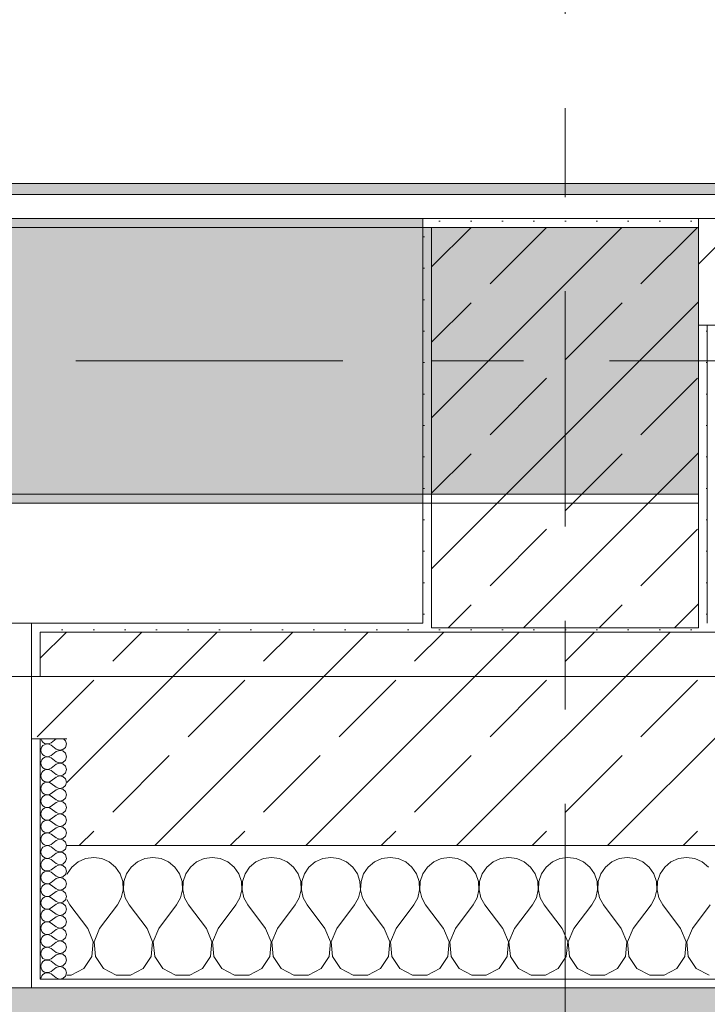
# Model space of a CAD drawing. Header units: metres. Extents: x -3.6 to 84.5, y -11 to 16.8.
# Tile 348 of 389: x 61.1 to 61.9, y -0.2 to 0.9. Entities that reach past the tile are written whole.
import ezdxf

# ---------------------------------------------------------------- set-up
doc = ezdxf.new("R2010")
doc.units = ezdxf.units.M
doc.header["$MEASUREMENT"] = 0
for name, pattern in [('Achse', [0.2, 0.1, -0.05, 0, -0.05]), ('Strichlinie doppelt', [0.546806, 0.264583, -0.105833, 0.070556, -0.105833]), ('Wipeout_Contour', [1, 0, -1])]:
    doc.linetypes.add(name, pattern=pattern)
for name, color, linetype in [('302 - Elemente.Schraffur', 7, 'Continuous'), ('451 - Universal.Achsen Raster', 7, 'Continuous'), ('604 - Struktur.Wand Aussen', 7, 'Continuous'), ('605 - Struktur.Wand Innen', 7, 'Continuous'), ('607 - Struktur.Stütze', 7, 'Continuous'), ('608 - Struktur.Träger', 7, 'Continuous'), ('Neubau_653 - Abdeckung.TB Verkofferung', 7, 'Continuous')]:
    doc.layers.add(name, color=color, linetype=linetype)
pattern_1 = [(45, (0, 0), (-0.01767767, 0.01767767), [0, -0.025])]
pattern_2 = [(45, (0, 0), (-0.08485281, 0.08485281), []), (45, (-0.04243, 0.04243), (-0.08485281, 0.08485281), [0.09, -0.03])]
pattern_3 = [(0, (0, 0), (0, 0.08660254), [0, -0.05]), (0, (0.025, 0.0433), (0, 0.08660254), [0, -0.05])]

# ---------------------------------------------------------------- blocks, each defined once
blk = doc.blocks.new('*X104')
at = {"layer": '604 - Struktur.Wand Aussen', "color": 7, "linetype": 'Continuous', "lineweight": 5}
for p, q in [((61.1909, -0.0096), (61.1825, -0.0133)), ((61.2, -0.0083), (61.1909, -0.0096)), ((61.2091, -0.0096), (61.2, -0.0083)), ((61.2175, -0.0133), (61.2091, -0.0096)), ((61.2576, -0.0096), (61.2491, -0.0133)), ((61.2667, -0.0083), (61.2576, -0.0096)), ((61.2758, -0.0096), (61.2667, -0.0083)), ((61.2842, -0.0133), (61.2758, -0.0096)), ((61.3242, -0.0096), (61.3158, -0.0133)), ((61.3333, -0.0083), (61.3242, -0.0096)), ((61.3424, -0.0096), (61.3333, -0.0083)), ((61.3509, -0.0133), (61.3424, -0.0096)), ((61.3909, -0.0096), (61.3825, -0.0133)), ((61.4, -0.0083), (61.3909, -0.0096)), ((61.4091, -0.0096), (61.4, -0.0083)), ((61.4175, -0.0133), (61.4091, -0.0096)), ((61.4576, -0.0096), (61.4491, -0.0133)), ((61.4667, -0.0083), (61.4576, -0.0096)), ((61.4758, -0.0096), (61.4667, -0.0083)), ((61.4842, -0.0133), (61.4758, -0.0096)), ((61.5242, -0.0096), (61.5158, -0.0133)), ((61.5333, -0.0083), (61.5242, -0.0096)), ((61.5424, -0.0096), (61.5333, -0.0083)), ((61.5509, -0.0133), (61.5424, -0.0096)), ((61.5909, -0.0096), (61.5825, -0.0133)), ((61.6, -0.0083), (61.5909, -0.0096)), ((61.6091, -0.0096), (61.6, -0.0083)), ((61.6175, -0.0133), (61.6091, -0.0096)), ((61.6576, -0.0096), (61.6491, -0.0133)), ((61.6667, -0.0083), (61.6576, -0.0096)), ((61.6758, -0.0096), (61.6667, -0.0083)), ((61.6842, -0.0133), (61.6758, -0.0096)), ((61.7242, -0.0096), (61.7158, -0.0133)), ((61.7333, -0.0083), (61.7242, -0.0096)), ((61.7424, -0.0096), (61.7333, -0.0083)), ((61.7509, -0.0133), (61.7424, -0.0096)), ((61.7909, -0.0096), (61.7825, -0.0133)), ((61.8, -0.0083), (61.7909, -0.0096)), ((61.8091, -0.0096), (61.8, -0.0083)), ((61.8175, -0.0133), (61.8091, -0.0096)), ((61.8576, -0.0096), (61.8491, -0.0133)), ((61.8667, -0.0083), (61.8576, -0.0096)), ((61.8758, -0.0096), (61.8667, -0.0083)), ((61.8842, -0.0133), (61.8758, -0.0096)), ((61.1754, -0.0192), (61.1702, -0.0268)), ((61.1825, -0.0133), (61.1754, -0.0192)), ((61.2246, -0.0192), (61.2175, -0.0133)), ((61.2298, -0.0268), (61.2246, -0.0192)), ((61.2421, -0.0192), (61.2369, -0.0268)), ((61.2491, -0.0133), (61.2421, -0.0192)), ((61.2913, -0.0192), (61.2842, -0.0133)), ((61.2965, -0.0268), (61.2913, -0.0192)), ((61.3087, -0.0192), (61.3035, -0.0268)), ((61.3158, -0.0133), (61.3087, -0.0192)), ((61.3579, -0.0192), (61.3509, -0.0133)), ((61.3631, -0.0268), (61.3579, -0.0192)), ((61.3754, -0.0192), (61.3702, -0.0268)), ((61.3825, -0.0133), (61.3754, -0.0192)), ((61.4246, -0.0192), (61.4175, -0.0133)), ((61.4298, -0.0268), (61.4246, -0.0192)), ((61.4421, -0.0192), (61.4369, -0.0268)), ((61.4491, -0.0133), (61.4421, -0.0192)), ((61.4913, -0.0192), (61.4842, -0.0133)), ((61.4965, -0.0268), (61.4913, -0.0192)), ((61.5087, -0.0192), (61.5035, -0.0268)), ((61.5158, -0.0133), (61.5087, -0.0192)), ((61.5579, -0.0192), (61.5509, -0.0133)), ((61.5631, -0.0268), (61.5579, -0.0192)), ((61.5754, -0.0192), (61.5702, -0.0268)), ((61.5825, -0.0133), (61.5754, -0.0192)), ((61.6246, -0.0192), (61.6175, -0.0133)), ((61.6298, -0.0268), (61.6246, -0.0192)), ((61.6421, -0.0192), (61.6369, -0.0268)), ((61.6491, -0.0133), (61.6421, -0.0192)), ((61.6913, -0.0192), (61.6842, -0.0133)), ((61.6965, -0.0268), (61.6913, -0.0192)), ((61.7087, -0.0192), (61.7035, -0.0268)), ((61.7158, -0.0133), (61.7087, -0.0192)), ((61.7579, -0.0192), (61.7509, -0.0133)), ((61.7631, -0.0268), (61.7579, -0.0192)), ((61.7754, -0.0192), (61.7702, -0.0268)), ((61.7825, -0.0133), (61.7754, -0.0192)), ((61.8246, -0.0192), (61.8175, -0.0133)), ((61.8298, -0.0268), (61.8246, -0.0192)), ((61.8421, -0.0192), (61.8369, -0.0268)), ((61.8491, -0.0133), (61.8421, -0.0192)), ((61.8913, -0.0192), (61.8842, -0.0133)), ((61.1702, -0.0268), (61.17, -0.0273)), ((61.2328, -0.0355), (61.2298, -0.0268)), ((61.2369, -0.0268), (61.2339, -0.0355)), ((61.2994, -0.0355), (61.2965, -0.0268)), ((61.3035, -0.0268), (61.3006, -0.0355)), ((61.3661, -0.0355), (61.3631, -0.0268)), ((61.3702, -0.0268), (61.3672, -0.0355)), ((61.4328, -0.0355), (61.4298, -0.0268)), ((61.4369, -0.0268), (61.4339, -0.0355)), ((61.4994, -0.0355), (61.4965, -0.0268)), ((61.5035, -0.0268), (61.5006, -0.0355)), ((61.5661, -0.0355), (61.5631, -0.0268)), ((61.5702, -0.0268), (61.5672, -0.0355)), ((61.6328, -0.0355), (61.6298, -0.0268)), ((61.6369, -0.0268), (61.6339, -0.0355)), ((61.6994, -0.0355), (61.6965, -0.0268)), ((61.7035, -0.0268), (61.7006, -0.0355)), ((61.7661, -0.0355), (61.7631, -0.0268)), ((61.7702, -0.0268), (61.7672, -0.0355)), ((61.8328, -0.0355), (61.8298, -0.0268)), ((61.8369, -0.0268), (61.8339, -0.0355)), ((61.2332, -0.0447), (61.2328, -0.0355)), ((61.2339, -0.0355), (61.2335, -0.0447)), ((61.2999, -0.0447), (61.2994, -0.0355)), ((61.3006, -0.0355), (61.3001, -0.0447)), ((61.3665, -0.0447), (61.3661, -0.0355)), ((61.3672, -0.0355), (61.3668, -0.0447)), ((61.4332, -0.0447), (61.4328, -0.0355)), ((61.4339, -0.0355), (61.4335, -0.0447)), ((61.4999, -0.0447), (61.4994, -0.0355)), ((61.5006, -0.0355), (61.5001, -0.0447)), ((61.5665, -0.0447), (61.5661, -0.0355)), ((61.5672, -0.0355), (61.5668, -0.0447)), ((61.6332, -0.0447), (61.6328, -0.0355)), ((61.6339, -0.0355), (61.6335, -0.0447)), ((61.6999, -0.0447), (61.6994, -0.0355)), ((61.7006, -0.0355), (61.7001, -0.0447)), ((61.7665, -0.0447), (61.7661, -0.0355)), ((61.7672, -0.0355), (61.7668, -0.0447)), ((61.8332, -0.0447), (61.8328, -0.0355)), ((61.8339, -0.0355), (61.8335, -0.0447)), ((61.2267, -0.0617), (61.2311, -0.0536)), ((61.2311, -0.0536), (61.2332, -0.0447)), ((61.2335, -0.0447), (61.2355, -0.0536)), ((61.2355, -0.0536), (61.24, -0.0617)), ((61.2933, -0.0617), (61.2978, -0.0536)), ((61.2978, -0.0536), (61.2999, -0.0447)), ((61.3001, -0.0447), (61.3022, -0.0536)), ((61.3022, -0.0536), (61.3067, -0.0617)), ((61.36, -0.0617), (61.3645, -0.0536)), ((61.3645, -0.0536), (61.3665, -0.0447)), ((61.3668, -0.0447), (61.3689, -0.0536)), ((61.3689, -0.0536), (61.3733, -0.0617)), ((61.4267, -0.0617), (61.4311, -0.0536)), ((61.4311, -0.0536), (61.4332, -0.0447)), ((61.4335, -0.0447), (61.4355, -0.0536)), ((61.4355, -0.0536), (61.44, -0.0617)), ((61.4933, -0.0617), (61.4978, -0.0536)), ((61.4978, -0.0536), (61.4999, -0.0447)), ((61.5001, -0.0447), (61.5022, -0.0536)), ((61.5022, -0.0536), (61.5067, -0.0617)), ((61.56, -0.0617), (61.5645, -0.0536)), ((61.5645, -0.0536), (61.5665, -0.0447)), ((61.5668, -0.0447), (61.5689, -0.0536)), ((61.5689, -0.0536), (61.5733, -0.0617)), ((61.6267, -0.0617), (61.6311, -0.0536)), ((61.6311, -0.0536), (61.6332, -0.0447)), ((61.6335, -0.0447), (61.6355, -0.0536)), ((61.6355, -0.0536), (61.64, -0.0617)), ((61.6933, -0.0617), (61.6978, -0.0536)), ((61.6978, -0.0536), (61.6999, -0.0447)), ((61.7001, -0.0447), (61.7022, -0.0536)), ((61.7022, -0.0536), (61.7067, -0.0617)), ((61.76, -0.0617), (61.7645, -0.0536)), ((61.7645, -0.0536), (61.7665, -0.0447)), ((61.7668, -0.0447), (61.7689, -0.0536)), ((61.7689, -0.0536), (61.7733, -0.0617)), ((61.8267, -0.0617), (61.8311, -0.0536)), ((61.8311, -0.0536), (61.8332, -0.0447)), ((61.8335, -0.0447), (61.8355, -0.0536)), ((61.8355, -0.0536), (61.84, -0.0617)), ((61.17, -0.0556), (61.1733, -0.0617)), ((61.1933, -0.0883), (61.1733, -0.0617)), ((61.2067, -0.0883), (61.2267, -0.0617)), ((61.26, -0.0883), (61.24, -0.0617)), ((61.2733, -0.0883), (61.2933, -0.0617)), ((61.3267, -0.0883), (61.3067, -0.0617)), ((61.34, -0.0883), (61.36, -0.0617)), ((61.3933, -0.0883), (61.3733, -0.0617)), ((61.4067, -0.0883), (61.4267, -0.0617)), ((61.46, -0.0883), (61.44, -0.0617)), ((61.4733, -0.0883), (61.4933, -0.0617)), ((61.5267, -0.0883), (61.5067, -0.0617)), ((61.54, -0.0883), (61.56, -0.0617)), ((61.5933, -0.0883), (61.5733, -0.0617)), ((61.6067, -0.0883), (61.6267, -0.0617)), ((61.66, -0.0883), (61.64, -0.0617)), ((61.6733, -0.0883), (61.6933, -0.0617)), ((61.7267, -0.0883), (61.7067, -0.0617)), ((61.74, -0.0883), (61.76, -0.0617)), ((61.7933, -0.0883), (61.7733, -0.0617)), ((61.8067, -0.0883), (61.8267, -0.0617)), ((61.86, -0.0883), (61.84, -0.0617)), ((61.8733, -0.0883), (61.8933, -0.0617)), ((61.1996, -0.1033), (61.1933, -0.0883)), ((61.2067, -0.0883), (61.2004, -0.1033)), ((61.2663, -0.1033), (61.26, -0.0883)), ((61.2733, -0.0883), (61.267, -0.1033)), ((61.333, -0.1033), (61.3267, -0.0883)), ((61.34, -0.0883), (61.3337, -0.1033)), ((61.3996, -0.1033), (61.3933, -0.0883)), ((61.4067, -0.0883), (61.4004, -0.1033)), ((61.4663, -0.1033), (61.46, -0.0883)), ((61.4733, -0.0883), (61.467, -0.1033)), ((61.533, -0.1033), (61.5267, -0.0883)), ((61.54, -0.0883), (61.5337, -0.1033)), ((61.5996, -0.1033), (61.5933, -0.0883)), ((61.6067, -0.0883), (61.6004, -0.1033)), ((61.6663, -0.1033), (61.66, -0.0883)), ((61.6733, -0.0883), (61.667, -0.1033)), ((61.733, -0.1033), (61.7267, -0.0883)), ((61.74, -0.0883), (61.7337, -0.1033)), ((61.7996, -0.1033), (61.7933, -0.0883)), ((61.8067, -0.0883), (61.8004, -0.1033)), ((61.8663, -0.1033), (61.86, -0.0883)), ((61.8733, -0.0883), (61.867, -0.1033)), ((61.1981, -0.1195), (61.1996, -0.1033)), ((61.2004, -0.1033), (61.2019, -0.1195)), ((61.2648, -0.1195), (61.2663, -0.1033)), ((61.267, -0.1033), (61.2686, -0.1195)), ((61.3314, -0.1195), (61.333, -0.1033)), ((61.3337, -0.1033), (61.3352, -0.1195)), ((61.3981, -0.1195), (61.3996, -0.1033)), ((61.4004, -0.1033), (61.4019, -0.1195)), ((61.4648, -0.1195), (61.4663, -0.1033)), ((61.467, -0.1033), (61.4686, -0.1195)), ((61.5314, -0.1195), (61.533, -0.1033)), ((61.5337, -0.1033), (61.5352, -0.1195)), ((61.5981, -0.1195), (61.5996, -0.1033)), ((61.6004, -0.1033), (61.6019, -0.1195)), ((61.6648, -0.1195), (61.6663, -0.1033)), ((61.667, -0.1033), (61.6686, -0.1195)), ((61.7314, -0.1195), (61.733, -0.1033)), ((61.7337, -0.1033), (61.7352, -0.1195)), ((61.7981, -0.1195), (61.7996, -0.1033)), ((61.8004, -0.1033), (61.8019, -0.1195)), ((61.8648, -0.1195), (61.8663, -0.1033)), ((61.867, -0.1033), (61.8686, -0.1195)), ((61.1891, -0.133), (61.1981, -0.1195)), ((61.2019, -0.1195), (61.2109, -0.133)), ((61.2558, -0.133), (61.2648, -0.1195)), ((61.2686, -0.1195), (61.2776, -0.133)), ((61.3224, -0.133), (61.3314, -0.1195)), ((61.3352, -0.1195), (61.3442, -0.133)), ((61.3891, -0.133), (61.3981, -0.1195)), ((61.4019, -0.1195), (61.4109, -0.133)), ((61.4558, -0.133), (61.4648, -0.1195)), ((61.4686, -0.1195), (61.4776, -0.133)), ((61.5224, -0.133), (61.5314, -0.1195)), ((61.5352, -0.1195), (61.5442, -0.133)), ((61.5891, -0.133), (61.5981, -0.1195)), ((61.6019, -0.1195), (61.6109, -0.133)), ((61.6558, -0.133), (61.6648, -0.1195)), ((61.6686, -0.1195), (61.6776, -0.133)), ((61.7224, -0.133), (61.7314, -0.1195)), ((61.7352, -0.1195), (61.7442, -0.133)), ((61.7891, -0.133), (61.7981, -0.1195)), ((61.8019, -0.1195), (61.8109, -0.133)), ((61.8558, -0.133), (61.8648, -0.1195)), ((61.8686, -0.1195), (61.8776, -0.133)), ((61.17, -0.1407), (61.1748, -0.1407)), ((61.1748, -0.1407), (61.1891, -0.133)), ((61.2109, -0.133), (61.2252, -0.1407)), ((61.2252, -0.1407), (61.2415, -0.1407)), ((61.2415, -0.1407), (61.2558, -0.133)), ((61.2776, -0.133), (61.2919, -0.1407)), ((61.2919, -0.1407), (61.3081, -0.1407)), ((61.3081, -0.1407), (61.3224, -0.133)), ((61.3442, -0.133), (61.3585, -0.1407)), ((61.3585, -0.1407), (61.3748, -0.1407)), ((61.3748, -0.1407), (61.3891, -0.133)), ((61.4109, -0.133), (61.4252, -0.1407)), ((61.4252, -0.1407), (61.4415, -0.1407)), ((61.4415, -0.1407), (61.4558, -0.133)), ((61.4776, -0.133), (61.4919, -0.1407)), ((61.4919, -0.1407), (61.5081, -0.1407)), ((61.5081, -0.1407), (61.5224, -0.133)), ((61.5442, -0.133), (61.5585, -0.1407)), ((61.5585, -0.1407), (61.5748, -0.1407)), ((61.5748, -0.1407), (61.5891, -0.133)), ((61.6109, -0.133), (61.6252, -0.1407)), ((61.6252, -0.1407), (61.6415, -0.1407)), ((61.6415, -0.1407), (61.6558, -0.133)), ((61.6776, -0.133), (61.6919, -0.1407)), ((61.6919, -0.1407), (61.7081, -0.1407)), ((61.7081, -0.1407), (61.7224, -0.133)), ((61.7442, -0.133), (61.7585, -0.1407)), ((61.7585, -0.1407), (61.7748, -0.1407)), ((61.7748, -0.1407), (61.7891, -0.133)), ((61.8109, -0.133), (61.8252, -0.1407)), ((61.8252, -0.1407), (61.8415, -0.1407)), ((61.8415, -0.1407), (61.8558, -0.133)), ((61.8776, -0.133), (61.8919, -0.1407))]:
    blk.add_line(p, q, dxfattribs=at)
blk = doc.blocks.new('*X133')
at = {"layer": '604 - Struktur.Wand Aussen', "color": 7, "linetype": 'Continuous', "lineweight": 5}
for p, q in [((61.1409, 0.125), (61.141, 0.1245)), ((61.141, 0.1245), (61.1418, 0.1227)), ((61.1418, 0.1227), (61.143, 0.1212)), ((61.1579, 0.125), (61.1521, 0.1207)), ((61.1682, 0.123), (61.1661, 0.125)), ((61.1693, 0.1193), (61.1682, 0.123)), ((61.141, 0.1141), (61.1407, 0.1121)), ((61.1407, 0.1121), (61.141, 0.1102)), ((61.1418, 0.1159), (61.141, 0.1141)), ((61.143, 0.1174), (61.1418, 0.1159)), ((61.143, 0.1212), (61.1447, 0.12)), ((61.1447, 0.1185), (61.143, 0.1174)), ((61.1447, 0.12), (61.1465, 0.1194)), ((61.1465, 0.1192), (61.1447, 0.1185)), ((61.1465, 0.1194), (61.1485, 0.1193)), ((61.1485, 0.1193), (61.1465, 0.1192)), ((61.1485, 0.1193), (61.1504, 0.1198)), ((61.1504, 0.1188), (61.1485, 0.1193)), ((61.1504, 0.1198), (61.1521, 0.1207)), ((61.1521, 0.1179), (61.1504, 0.1188)), ((61.1579, 0.1136), (61.1521, 0.1179)), ((61.1579, 0.1107), (61.1521, 0.1064)), ((61.1579, 0.1136), (61.1615, 0.1122)), ((61.1615, 0.1121), (61.1579, 0.1107)), ((61.1615, 0.1122), (61.1653, 0.1129)), ((61.1653, 0.1114), (61.1615, 0.1121)), ((61.1653, 0.1129), (61.1682, 0.1155)), ((61.1682, 0.1088), (61.1653, 0.1114)), ((61.1682, 0.1155), (61.1693, 0.1193)), ((61.141, 0.0998), (61.1407, 0.0979)), ((61.141, 0.1102), (61.1418, 0.1084)), ((61.1418, 0.1016), (61.141, 0.0998)), ((61.1418, 0.1084), (61.143, 0.1069)), ((61.143, 0.1031), (61.1418, 0.1016)), ((61.143, 0.1069), (61.1447, 0.1058)), ((61.1447, 0.1042), (61.143, 0.1031)), ((61.1447, 0.1058), (61.1465, 0.1051)), ((61.1465, 0.1049), (61.1447, 0.1042)), ((61.1465, 0.1051), (61.1485, 0.105)), ((61.1485, 0.105), (61.1465, 0.1049)), ((61.1485, 0.105), (61.1504, 0.1055)), ((61.1504, 0.1045), (61.1485, 0.105)), ((61.1504, 0.1055), (61.1521, 0.1064)), ((61.1521, 0.1036), (61.1504, 0.1045)), ((61.1579, 0.0993), (61.1521, 0.1036)), ((61.1653, 0.0986), (61.1682, 0.1012)), ((61.1693, 0.105), (61.1682, 0.1088)), ((61.1682, 0.1012), (61.1693, 0.105)), ((61.1407, 0.0979), (61.141, 0.0959)), ((61.141, 0.0959), (61.1418, 0.0941)), ((61.1418, 0.0941), (61.143, 0.0926)), ((61.143, 0.0888), (61.1418, 0.0873)), ((61.143, 0.0926), (61.1447, 0.0915)), ((61.1447, 0.09), (61.143, 0.0888)), ((61.1447, 0.0915), (61.1465, 0.0908)), ((61.1465, 0.0906), (61.1447, 0.09)), ((61.1465, 0.0908), (61.1485, 0.0907)), ((61.1485, 0.0907), (61.1465, 0.0906)), ((61.1485, 0.0907), (61.1504, 0.0912)), ((61.1504, 0.0902), (61.1485, 0.0907)), ((61.1504, 0.0912), (61.1521, 0.0921)), ((61.1521, 0.0893), (61.1504, 0.0902)), ((61.1579, 0.0964), (61.1521, 0.0921)), ((61.1579, 0.085), (61.1521, 0.0893)), ((61.1579, 0.0993), (61.1615, 0.0979)), ((61.1615, 0.0978), (61.1579, 0.0964)), ((61.1615, 0.0979), (61.1653, 0.0986)), ((61.1653, 0.0971), (61.1615, 0.0978)), ((61.1682, 0.0945), (61.1653, 0.0971)), ((61.1693, 0.0907), (61.1682, 0.0945)), ((61.1682, 0.087), (61.1693, 0.0907)), ((61.141, 0.0855), (61.1407, 0.0836)), ((61.1407, 0.0836), (61.141, 0.0816)), ((61.1418, 0.0873), (61.141, 0.0855)), ((61.141, 0.0816), (61.1418, 0.0798)), ((61.1418, 0.0798), (61.143, 0.0783)), ((61.143, 0.0783), (61.1447, 0.0772)), ((61.1504, 0.0769), (61.1521, 0.0779)), ((61.1579, 0.0821), (61.1521, 0.0779)), ((61.1579, 0.085), (61.1615, 0.0836)), ((61.1615, 0.0835), (61.1579, 0.0821)), ((61.1615, 0.0836), (61.1653, 0.0843)), ((61.1653, 0.0828), (61.1615, 0.0835)), ((61.1653, 0.0843), (61.1682, 0.087)), ((61.1682, 0.0802), (61.1653, 0.0828)), ((61.1693, 0.0764), (61.1682, 0.0802)), ((61.141, 0.0712), (61.1407, 0.0693)), ((61.1407, 0.0693), (61.141, 0.0673)), ((61.1418, 0.073), (61.141, 0.0712)), ((61.141, 0.0673), (61.1418, 0.0655)), ((61.143, 0.0746), (61.1418, 0.073)), ((61.1447, 0.0757), (61.143, 0.0746)), ((61.1447, 0.0772), (61.1465, 0.0766)), ((61.1465, 0.0763), (61.1447, 0.0757)), ((61.1465, 0.0766), (61.1485, 0.0765)), ((61.1485, 0.0764), (61.1465, 0.0763)), ((61.1485, 0.0765), (61.1504, 0.0769)), ((61.1504, 0.076), (61.1485, 0.0764)), ((61.1521, 0.075), (61.1504, 0.076)), ((61.1579, 0.0707), (61.1521, 0.075)), ((61.1579, 0.0679), (61.1521, 0.0636)), ((61.1579, 0.0707), (61.1615, 0.0693)), ((61.1615, 0.0693), (61.1579, 0.0679)), ((61.1615, 0.0693), (61.1653, 0.07)), ((61.1653, 0.0685), (61.1615, 0.0693)), ((61.1653, 0.07), (61.1682, 0.0727)), ((61.1682, 0.0659), (61.1653, 0.0685)), ((61.1682, 0.0727), (61.1693, 0.0764)), ((61.141, 0.057), (61.1407, 0.055)), ((61.1418, 0.0588), (61.141, 0.057)), ((61.1418, 0.0655), (61.143, 0.064)), ((61.143, 0.0603), (61.1418, 0.0588)), ((61.143, 0.064), (61.1447, 0.0629)), ((61.1447, 0.0614), (61.143, 0.0603)), ((61.1447, 0.0629), (61.1465, 0.0623)), ((61.1465, 0.062), (61.1447, 0.0614)), ((61.1465, 0.0623), (61.1485, 0.0622)), ((61.1485, 0.0621), (61.1465, 0.062)), ((61.1485, 0.0622), (61.1504, 0.0626)), ((61.1504, 0.0617), (61.1485, 0.0621)), ((61.1504, 0.0626), (61.1521, 0.0636)), ((61.1521, 0.0607), (61.1504, 0.0617)), ((61.1579, 0.0564), (61.1521, 0.0607)), ((61.1579, 0.0564), (61.1615, 0.055)), ((61.1615, 0.055), (61.1653, 0.0558)), ((61.1653, 0.0558), (61.1682, 0.0584)), ((61.1693, 0.0621), (61.1682, 0.0659)), ((61.1682, 0.0584), (61.1693, 0.0621)), ((61.1407, 0.055), (61.141, 0.053)), ((61.141, 0.053), (61.1418, 0.0512)), ((61.1418, 0.0445), (61.141, 0.0427)), ((61.1418, 0.0512), (61.143, 0.0497)), ((61.143, 0.046), (61.1418, 0.0445)), ((61.143, 0.0497), (61.1447, 0.0486)), ((61.1447, 0.0471), (61.143, 0.046)), ((61.1447, 0.0486), (61.1465, 0.048)), ((61.1465, 0.0477), (61.1447, 0.0471)), ((61.1465, 0.048), (61.1485, 0.0479)), ((61.1485, 0.0478), (61.1465, 0.0477)), ((61.1485, 0.0479), (61.1504, 0.0483)), ((61.1504, 0.0474), (61.1485, 0.0478)), ((61.1504, 0.0483), (61.1521, 0.0493)), ((61.1521, 0.0464), (61.1504, 0.0474)), ((61.1579, 0.0536), (61.1521, 0.0493)), ((61.1579, 0.0421), (61.1521, 0.0464)), ((61.1615, 0.055), (61.1579, 0.0536)), ((61.1653, 0.0542), (61.1615, 0.055)), ((61.1682, 0.0516), (61.1653, 0.0542)), ((61.1693, 0.0479), (61.1682, 0.0516)), ((61.1682, 0.0441), (61.1693, 0.0479)), ((61.141, 0.0427), (61.1407, 0.0407)), ((61.1407, 0.0407), (61.141, 0.0388)), ((61.141, 0.0388), (61.1418, 0.037)), ((61.1418, 0.037), (61.143, 0.0354)), ((61.143, 0.0354), (61.1447, 0.0343)), ((61.1447, 0.0343), (61.1465, 0.0337)), ((61.1465, 0.0334), (61.1447, 0.0328)), ((61.1465, 0.0337), (61.1485, 0.0336)), ((61.1485, 0.0335), (61.1465, 0.0334)), ((61.1485, 0.0336), (61.1504, 0.034)), ((61.1504, 0.0331), (61.1485, 0.0335)), ((61.1504, 0.034), (61.1521, 0.035)), ((61.1579, 0.0393), (61.1521, 0.035)), ((61.1579, 0.0421), (61.1615, 0.0407)), ((61.1615, 0.0407), (61.1579, 0.0393)), ((61.1615, 0.0407), (61.1653, 0.0415)), ((61.1653, 0.04), (61.1615, 0.0407)), ((61.1653, 0.0415), (61.1682, 0.0441)), ((61.1682, 0.0373), (61.1653, 0.04)), ((61.1693, 0.0336), (61.1682, 0.0373)), ((61.1682, 0.0298), (61.1693, 0.0336)), ((61.141, 0.0284), (61.1407, 0.0264)), ((61.1407, 0.0264), (61.141, 0.0245)), ((61.1418, 0.0302), (61.141, 0.0284)), ((61.141, 0.0245), (61.1418, 0.0227)), ((61.143, 0.0317), (61.1418, 0.0302)), ((61.1418, 0.0227), (61.143, 0.0212)), ((61.1447, 0.0328), (61.143, 0.0317)), ((61.1521, 0.0321), (61.1504, 0.0331)), ((61.1579, 0.0279), (61.1521, 0.0321)), ((61.1579, 0.025), (61.1521, 0.0207)), ((61.1579, 0.0279), (61.1615, 0.0265)), ((61.1615, 0.0264), (61.1579, 0.025)), ((61.1615, 0.0265), (61.1653, 0.0272)), ((61.1653, 0.0257), (61.1615, 0.0264)), ((61.1653, 0.0272), (61.1682, 0.0298)), ((61.1682, 0.023), (61.1653, 0.0257)), ((61.1693, 0.0193), (61.1682, 0.023)), ((61.141, 0.0141), (61.1407, 0.0121)), ((61.1407, 0.0121), (61.141, 0.0102)), ((61.1418, 0.0159), (61.141, 0.0141)), ((61.143, 0.0174), (61.1418, 0.0159)), ((61.143, 0.0212), (61.1447, 0.02)), ((61.1447, 0.0185), (61.143, 0.0174)), ((61.1447, 0.02), (61.1465, 0.0194)), ((61.1465, 0.0192), (61.1447, 0.0185)), ((61.1465, 0.0194), (61.1485, 0.0193)), ((61.1485, 0.0193), (61.1465, 0.0192)), ((61.1485, 0.0193), (61.1504, 0.0198)), ((61.1504, 0.0188), (61.1485, 0.0193)), ((61.1504, 0.0198), (61.1521, 0.0207)), ((61.1521, 0.0179), (61.1504, 0.0188)), ((61.1579, 0.0136), (61.1521, 0.0179)), ((61.1579, 0.0136), (61.1615, 0.0122)), ((61.1615, 0.0121), (61.1579, 0.0107)), ((61.1615, 0.0122), (61.1653, 0.0129)), ((61.1653, 0.0114), (61.1615, 0.0121)), ((61.1653, 0.0129), (61.1682, 0.0155)), ((61.1682, 0.0088), (61.1653, 0.0114)), ((61.1682, 0.0155), (61.1693, 0.0193)), ((61.141, 0.0102), (61.1418, 0.0084)), ((61.1418, 0.0016), (61.141, -0.0002)), ((61.1418, 0.0084), (61.143, 0.0069)), ((61.143, 0.0031), (61.1418, 0.0016)), ((61.143, 0.0069), (61.1447, 0.0058)), ((61.1447, 0.0042), (61.143, 0.0031)), ((61.1447, 0.0058), (61.1465, 0.0051)), ((61.1465, 0.0049), (61.1447, 0.0042)), ((61.1465, 0.0051), (61.1485, 0.005)), ((61.1485, 0.005), (61.1465, 0.0049)), ((61.1485, 0.005), (61.1504, 0.0055)), ((61.1504, 0.0045), (61.1485, 0.005)), ((61.1504, 0.0055), (61.1521, 0.0064)), ((61.1521, 0.0036), (61.1504, 0.0045)), ((61.1579, 0.0107), (61.1521, 0.0064)), ((61.1579, -0.0007), (61.1521, 0.0036)), ((61.1653, -0.0014), (61.1682, 0.0012)), ((61.1693, 0.005), (61.1682, 0.0088)), ((61.1682, 0.0012), (61.1693, 0.005)), ((61.141, -0.0002), (61.1407, -0.0021)), ((61.1407, -0.0021), (61.141, -0.0041)), ((61.141, -0.0041), (61.1418, -0.0059)), ((61.1418, -0.0059), (61.143, -0.0074)), ((61.143, -0.0074), (61.1447, -0.0085)), ((61.1447, -0.01), (61.143, -0.0112)), ((61.1447, -0.0085), (61.1465, -0.0092)), ((61.1465, -0.0094), (61.1447, -0.01)), ((61.1465, -0.0092), (61.1485, -0.0093)), ((61.1485, -0.0093), (61.1465, -0.0094)), ((61.1485, -0.0093), (61.1504, -0.0088)), ((61.1504, -0.0098), (61.1485, -0.0093)), ((61.1504, -0.0088), (61.1521, -0.0079)), ((61.1521, -0.0107), (61.1504, -0.0098)), ((61.1579, -0.0036), (61.1521, -0.0079)), ((61.1579, -0.015), (61.1521, -0.0107)), ((61.1579, -0.0007), (61.1615, -0.0021)), ((61.1615, -0.0022), (61.1579, -0.0036)), ((61.1615, -0.0021), (61.1653, -0.0014)), ((61.1653, -0.0029), (61.1615, -0.0022)), ((61.1682, -0.0055), (61.1653, -0.0029)), ((61.1693, -0.0093), (61.1682, -0.0055)), ((61.1682, -0.013), (61.1693, -0.0093)), ((61.141, -0.0145), (61.1407, -0.0164)), ((61.1407, -0.0164), (61.141, -0.0184)), ((61.1418, -0.0127), (61.141, -0.0145)), ((61.141, -0.0184), (61.1418, -0.0202)), ((61.143, -0.0112), (61.1418, -0.0127)), ((61.1418, -0.0202), (61.143, -0.0217)), ((61.143, -0.0217), (61.1447, -0.0228)), ((61.1579, -0.0179), (61.1521, -0.0221)), ((61.1579, -0.015), (61.1615, -0.0164)), ((61.1615, -0.0165), (61.1579, -0.0179)), ((61.1615, -0.0164), (61.1653, -0.0157)), ((61.1653, -0.0172), (61.1615, -0.0165)), ((61.1653, -0.0157), (61.1682, -0.013)), ((61.1682, -0.0198), (61.1653, -0.0172)), ((61.1693, -0.0236), (61.1682, -0.0198)), ((61.141, -0.0288), (61.1407, -0.0307)), ((61.1407, -0.0307), (61.141, -0.0327)), ((61.1418, -0.027), (61.141, -0.0288)), ((61.141, -0.0327), (61.1418, -0.0345)), ((61.143, -0.0254), (61.1418, -0.027)), ((61.1447, -0.0243), (61.143, -0.0254)), ((61.1447, -0.0228), (61.1465, -0.0234)), ((61.1465, -0.0237), (61.1447, -0.0243)), ((61.1465, -0.0234), (61.1485, -0.0235)), ((61.1485, -0.0236), (61.1465, -0.0237)), ((61.1485, -0.0235), (61.1504, -0.0231)), ((61.1504, -0.024), (61.1485, -0.0236)), ((61.1504, -0.0231), (61.1521, -0.0221)), ((61.1521, -0.025), (61.1504, -0.024)), ((61.1579, -0.0293), (61.1521, -0.025)), ((61.1579, -0.0321), (61.1521, -0.0364)), ((61.1579, -0.0293), (61.1615, -0.0307)), ((61.1615, -0.0307), (61.1579, -0.0321)), ((61.1615, -0.0307), (61.1653, -0.03)), ((61.1653, -0.0315), (61.1615, -0.0307)), ((61.1653, -0.03), (61.1682, -0.0273)), ((61.1682, -0.0341), (61.1653, -0.0315)), ((61.1682, -0.0273), (61.1693, -0.0236)), ((61.141, -0.043), (61.1407, -0.045)), ((61.1418, -0.0412), (61.141, -0.043)), ((61.1418, -0.0345), (61.143, -0.036)), ((61.143, -0.0397), (61.1418, -0.0412)), ((61.143, -0.036), (61.1447, -0.0371)), ((61.1447, -0.0386), (61.143, -0.0397)), ((61.1447, -0.0371), (61.1465, -0.0377)), ((61.1465, -0.038), (61.1447, -0.0386)), ((61.1465, -0.0377), (61.1485, -0.0378)), ((61.1485, -0.0379), (61.1465, -0.038)), ((61.1485, -0.0378), (61.1504, -0.0374)), ((61.1504, -0.0383), (61.1485, -0.0379)), ((61.1504, -0.0374), (61.1521, -0.0364)), ((61.1521, -0.0393), (61.1504, -0.0383)), ((61.1579, -0.0436), (61.1521, -0.0393)), ((61.1579, -0.0436), (61.1615, -0.045)), ((61.1615, -0.045), (61.1653, -0.0442)), ((61.1653, -0.0442), (61.1682, -0.0416)), ((61.1693, -0.0379), (61.1682, -0.0341)), ((61.1682, -0.0416), (61.1693, -0.0379)), ((61.1407, -0.045), (61.141, -0.047)), ((61.141, -0.047), (61.1418, -0.0488)), ((61.1418, -0.0488), (61.143, -0.0503)), ((61.143, -0.054), (61.1418, -0.0555)), ((61.143, -0.0503), (61.1447, -0.0514)), ((61.1447, -0.0529), (61.143, -0.054)), ((61.1447, -0.0514), (61.1465, -0.052)), ((61.1465, -0.0523), (61.1447, -0.0529)), ((61.1465, -0.052), (61.1485, -0.0521)), ((61.1485, -0.0522), (61.1465, -0.0523)), ((61.1485, -0.0521), (61.1504, -0.0517)), ((61.1504, -0.0526), (61.1485, -0.0522)), ((61.1504, -0.0517), (61.1521, -0.0507)), ((61.1521, -0.0536), (61.1504, -0.0526)), ((61.1579, -0.0464), (61.1521, -0.0507)), ((61.1579, -0.0579), (61.1521, -0.0536)), ((61.1615, -0.045), (61.1579, -0.0464)), ((61.1653, -0.0458), (61.1615, -0.045)), ((61.1682, -0.0484), (61.1653, -0.0458)), ((61.1693, -0.0521), (61.1682, -0.0484)), ((61.1682, -0.0559), (61.1693, -0.0521)), ((61.141, -0.0573), (61.1407, -0.0593)), ((61.1407, -0.0593), (61.141, -0.0612)), ((61.1418, -0.0555), (61.141, -0.0573)), ((61.141, -0.0612), (61.1418, -0.063)), ((61.1418, -0.063), (61.143, -0.0646)), ((61.143, -0.0646), (61.1447, -0.0657)), ((61.1447, -0.0657), (61.1465, -0.0663)), ((61.1465, -0.0663), (61.1485, -0.0664)), ((61.1485, -0.0664), (61.1504, -0.066)), ((61.1504, -0.066), (61.1521, -0.065)), ((61.1579, -0.0607), (61.1521, -0.065)), ((61.1579, -0.0579), (61.1615, -0.0593)), ((61.1615, -0.0593), (61.1579, -0.0607)), ((61.1615, -0.0593), (61.1653, -0.0585)), ((61.1653, -0.06), (61.1615, -0.0593)), ((61.1653, -0.0585), (61.1682, -0.0559)), ((61.1682, -0.0627), (61.1653, -0.06)), ((61.1693, -0.0664), (61.1682, -0.0627)), ((61.141, -0.0716), (61.1407, -0.0736)), ((61.1407, -0.0736), (61.141, -0.0755)), ((61.1418, -0.0698), (61.141, -0.0716)), ((61.141, -0.0755), (61.1418, -0.0773)), ((61.143, -0.0683), (61.1418, -0.0698)), ((61.1418, -0.0773), (61.143, -0.0788)), ((61.1447, -0.0672), (61.143, -0.0683)), ((61.1465, -0.0666), (61.1447, -0.0672)), ((61.1485, -0.0665), (61.1465, -0.0666)), ((61.1504, -0.0669), (61.1485, -0.0665)), ((61.1521, -0.0679), (61.1504, -0.0669)), ((61.1579, -0.0721), (61.1521, -0.0679)), ((61.1579, -0.075), (61.1521, -0.0793)), ((61.1579, -0.0721), (61.1615, -0.0735)), ((61.1615, -0.0736), (61.1579, -0.075)), ((61.1615, -0.0735), (61.1653, -0.0728)), ((61.1653, -0.0743), (61.1615, -0.0736)), ((61.1653, -0.0728), (61.1682, -0.0702)), ((61.1682, -0.077), (61.1653, -0.0743)), ((61.1682, -0.0702), (61.1693, -0.0664)), ((61.1693, -0.0807), (61.1682, -0.077)), ((61.141, -0.0859), (61.1407, -0.0879)), ((61.1407, -0.0879), (61.141, -0.0898)), ((61.1418, -0.0841), (61.141, -0.0859)), ((61.143, -0.0826), (61.1418, -0.0841)), ((61.143, -0.0788), (61.1447, -0.08)), ((61.1447, -0.0815), (61.143, -0.0826)), ((61.1447, -0.08), (61.1465, -0.0806)), ((61.1465, -0.0808), (61.1447, -0.0815)), ((61.1465, -0.0806), (61.1485, -0.0807)), ((61.1485, -0.0807), (61.1465, -0.0808)), ((61.1485, -0.0807), (61.1504, -0.0802)), ((61.1504, -0.0812), (61.1485, -0.0807)), ((61.1504, -0.0802), (61.1521, -0.0793)), ((61.1521, -0.0821), (61.1504, -0.0812)), ((61.1579, -0.0864), (61.1521, -0.0821)), ((61.1579, -0.0864), (61.1615, -0.0878)), ((61.1615, -0.0879), (61.1579, -0.0893)), ((61.1615, -0.0878), (61.1653, -0.0871)), ((61.1653, -0.0886), (61.1615, -0.0879)), ((61.1653, -0.0871), (61.1682, -0.0845)), ((61.1682, -0.0845), (61.1693, -0.0807)), ((61.141, -0.0898), (61.1418, -0.0916)), ((61.1418, -0.0984), (61.141, -0.1002)), ((61.1418, -0.0916), (61.143, -0.0931)), ((61.143, -0.0969), (61.1418, -0.0984)), ((61.143, -0.0931), (61.1447, -0.0942)), ((61.1447, -0.0958), (61.143, -0.0969)), ((61.1447, -0.0942), (61.1465, -0.0949)), ((61.1465, -0.0951), (61.1447, -0.0958)), ((61.1465, -0.0949), (61.1485, -0.095)), ((61.1485, -0.095), (61.1465, -0.0951)), ((61.1485, -0.095), (61.1504, -0.0945)), ((61.1504, -0.0955), (61.1485, -0.095)), ((61.1504, -0.0945), (61.1521, -0.0936)), ((61.1521, -0.0964), (61.1504, -0.0955)), ((61.1579, -0.0893), (61.1521, -0.0936)), ((61.1579, -0.1007), (61.1521, -0.0964)), ((61.1682, -0.0912), (61.1653, -0.0886)), ((61.1653, -0.1014), (61.1682, -0.0988)), ((61.1693, -0.095), (61.1682, -0.0912)), ((61.1682, -0.0988), (61.1693, -0.095)), ((61.141, -0.1002), (61.1407, -0.1021)), ((61.1407, -0.1021), (61.141, -0.1041)), ((61.141, -0.1041), (61.1418, -0.1059)), ((61.1418, -0.1059), (61.143, -0.1074)), ((61.143, -0.1074), (61.1447, -0.1085)), ((61.1447, -0.11), (61.143, -0.1112)), ((61.1447, -0.1085), (61.1465, -0.1092)), ((61.1465, -0.1094), (61.1447, -0.11)), ((61.1465, -0.1092), (61.1485, -0.1093)), ((61.1485, -0.1093), (61.1465, -0.1094)), ((61.1485, -0.1093), (61.1504, -0.1088)), ((61.1504, -0.1098), (61.1485, -0.1093)), ((61.1504, -0.1088), (61.1521, -0.1079)), ((61.1521, -0.1107), (61.1504, -0.1098)), ((61.1579, -0.1036), (61.1521, -0.1079)), ((61.1579, -0.1007), (61.1615, -0.1021)), ((61.1615, -0.1022), (61.1579, -0.1036)), ((61.1615, -0.1021), (61.1653, -0.1014)), ((61.1653, -0.1029), (61.1615, -0.1022)), ((61.1682, -0.1055), (61.1653, -0.1029)), ((61.1693, -0.1093), (61.1682, -0.1055)), ((61.1682, -0.113), (61.1693, -0.1093)), ((61.141, -0.1145), (61.1407, -0.1164)), ((61.1407, -0.1164), (61.141, -0.1184)), ((61.1418, -0.1127), (61.141, -0.1145)), ((61.141, -0.1184), (61.1418, -0.1202)), ((61.143, -0.1112), (61.1418, -0.1127)), ((61.1418, -0.1202), (61.143, -0.1217)), ((61.143, -0.1217), (61.1447, -0.1228)), ((61.1579, -0.115), (61.1521, -0.1107)), ((61.1579, -0.1179), (61.1521, -0.1221)), ((61.1579, -0.115), (61.1615, -0.1164)), ((61.1615, -0.1165), (61.1579, -0.1179)), ((61.1615, -0.1164), (61.1653, -0.1157)), ((61.1653, -0.1172), (61.1615, -0.1165)), ((61.1653, -0.1157), (61.1682, -0.113)), ((61.1682, -0.1198), (61.1653, -0.1172)), ((61.1693, -0.1236), (61.1682, -0.1198)), ((61.141, -0.1288), (61.1407, -0.1307)), ((61.1407, -0.1307), (61.141, -0.1327)), ((61.1418, -0.127), (61.141, -0.1288)), ((61.141, -0.1327), (61.1418, -0.1345)), ((61.143, -0.1254), (61.1418, -0.127)), ((61.1447, -0.1243), (61.143, -0.1254)), ((61.1447, -0.1228), (61.1465, -0.1234)), ((61.1465, -0.1237), (61.1447, -0.1243)), ((61.1465, -0.1234), (61.1485, -0.1235)), ((61.1485, -0.1236), (61.1465, -0.1237)), ((61.1485, -0.1235), (61.1504, -0.1231)), ((61.1504, -0.124), (61.1485, -0.1236)), ((61.1504, -0.1231), (61.1521, -0.1221)), ((61.1521, -0.125), (61.1504, -0.124)), ((61.1579, -0.1293), (61.1521, -0.125)), ((61.1579, -0.1321), (61.1521, -0.1364)), ((61.1579, -0.1293), (61.1615, -0.1307)), ((61.1615, -0.1307), (61.1579, -0.1321)), ((61.1615, -0.1307), (61.1653, -0.13)), ((61.1653, -0.1315), (61.1615, -0.1307)), ((61.1653, -0.13), (61.1682, -0.1273)), ((61.1682, -0.1341), (61.1653, -0.1315)), ((61.1682, -0.1273), (61.1693, -0.1236)), ((61.141, -0.143), (61.1407, -0.145)), ((61.1418, -0.1412), (61.141, -0.143)), ((61.1418, -0.1345), (61.143, -0.136)), ((61.143, -0.1397), (61.1418, -0.1412)), ((61.143, -0.136), (61.1447, -0.1371)), ((61.1447, -0.1386), (61.143, -0.1397)), ((61.1447, -0.1371), (61.1465, -0.1377)), ((61.1465, -0.138), (61.1447, -0.1386)), ((61.1465, -0.1377), (61.1485, -0.1378)), ((61.1485, -0.1379), (61.1465, -0.138)), ((61.1485, -0.1378), (61.1504, -0.1374)), ((61.1504, -0.1383), (61.1485, -0.1379)), ((61.1504, -0.1374), (61.1521, -0.1364)), ((61.1521, -0.1393), (61.1504, -0.1383)), ((61.1579, -0.1436), (61.1521, -0.1393)), ((61.1579, -0.1436), (61.1615, -0.145)), ((61.1653, -0.1442), (61.1682, -0.1416)), ((61.1693, -0.1379), (61.1682, -0.1341)), ((61.1682, -0.1416), (61.1693, -0.1379)), ((61.1615, -0.145), (61.1653, -0.1442))]:
    blk.add_line(p, q, dxfattribs=at)

msp = doc.modelspace()

# ---------------------------------------------------------------- hatches: boundary and pattern name
at = {"layer": '302 - Elemente.Schraffur', "linetype": 'Continuous', "lineweight": 0, "true_color": 0x282828}
msp.add_hatch(color=250, dxfattribs=at).paths.add_polyline_path([(55.22, -3.31), (62.435, -3.31), (62.435, -0.155), (55.22, -0.155)])
at = {"layer": '604 - Struktur.Wand Aussen', "linetype": 'Continuous', "lineweight": 0, "true_color": 0x000000}
h = msp.add_hatch(dxfattribs=at)
h.set_pattern_fill('Gips_0001', color=18, style=0, pattern_type=2)
h.set_pattern_definition(pattern_1)
h.paths.add_polyline_path([(61.13, 0.195), (61.14, 0.195), (61.14, 0.255), (61.13, 0.255)])
h = msp.add_hatch(dxfattribs=at)
h.set_pattern_fill('Gips_0001', color=18, style=0, pattern_type=2)
h.set_pattern_definition(pattern_1)
h.paths.add_polyline_path([(61.14, 0.245), (61.57, 0.245), (61.57, 0.255), (61.14, 0.255)])
h = msp.add_hatch(dxfattribs=at)
h.set_pattern_fill('Beton__Stahlbeton_0001', color=18, style=0, pattern_type=2)
h.set_pattern_definition(pattern_2)
h.paths.add_polyline_path([(61.13, 0.125), (61.14, 0.125), (61.17, 0.125), (61.17, 0.005), (62.035, 0.005), (62.035, 0.245), (61.14, 0.245), (61.14, 0.195), (61.13, 0.195)])
h = msp.add_hatch(dxfattribs=at)
h.set_pattern_fill('Verputz_0001', color=18, style=0, pattern_type=2)
h.set_pattern_definition(pattern_3)
h.paths.add_polyline_path([(61.13, 0.125), (61.13, -0.155), (61.14, -0.155), (61.14, 0.125)])
h = msp.add_hatch(dxfattribs=at)
h.set_pattern_fill('Verputz_0001', color=18, style=0, pattern_type=2)
h.set_pattern_definition(pattern_3)
h.paths.add_polyline_path([(62.425, -0.145), (61.14, -0.145), (61.14, -0.155), (62.425, -0.155)])
at = {"layer": '607 - Struktur.Stütze', "linetype": 'Continuous', "lineweight": 0, "true_color": 0x000000}
h = msp.add_hatch(dxfattribs=at)
h.set_pattern_fill('Gips_0001', color=18, style=0, pattern_type=2)
h.set_pattern_definition(pattern_1)
h.paths.add_polyline_path([(61.88, 0.71), (61.57, 0.71), (61.57, 0.255), (61.58, 0.255), (61.58, 0.7), (61.88, 0.7)])
h = msp.add_hatch(dxfattribs=at)
h.set_pattern_fill('Beton__Stahlbeton_0001', color=18, style=0, pattern_type=2)
h.set_pattern_definition(pattern_2)
h.paths.add_polyline_path([(61.58, 0.25), (61.88, 0.25), (61.88, 0.7), (61.58, 0.7)])
h = msp.add_hatch(dxfattribs=at)
h.set_pattern_fill('Gips_0001', color=18, style=0, pattern_type=2)
h.set_pattern_definition(pattern_1)
h.paths.add_polyline_path([(61.88, 0.255), (61.89, 0.255), (61.89, 0.59), (61.88, 0.59)])
h = msp.add_hatch(dxfattribs=at)
h.set_pattern_fill('Gips_0001', color=18, style=0, pattern_type=2)
h.set_pattern_definition(pattern_1)
h.paths.add_polyline_path([(61.57, 0.255), (61.57, 0.245), (61.89, 0.245), (61.89, 0.255), (61.88, 0.255), (61.88, 0.25), (61.58, 0.25), (61.58, 0.255)])
at = {"layer": '608 - Struktur.Träger', "linetype": 'Continuous', "lineweight": 0, "true_color": 0x000000}
h = msp.add_hatch(dxfattribs=at)
h.set_pattern_fill('Gips_0001', color=18, style=0, pattern_type=2)
h.set_pattern_definition(pattern_1)
h.paths.add_polyline_path([(61.57, 0.71), (58.29, 0.71), (58.29, 0.7), (61.57, 0.7)])
h = msp.add_hatch(dxfattribs=at)
h.set_pattern_fill('Gips_0001', color=18, style=0, pattern_type=2)
h.set_pattern_definition(pattern_1)
h.paths.add_polyline_path([(61.57, 0.4), (58.29, 0.4), (58.29, 0.39), (61.57, 0.39)])
at = {"layer": 'Neubau_653 - Abdeckung.TB Verkofferung', "linetype": 'Continuous', "lineweight": 0, "true_color": 0x000000}
h = msp.add_hatch(dxfattribs=at)
h.set_pattern_fill('Gips_0001', color=18, style=0, pattern_type=2)
h.set_pattern_definition(pattern_1)
h.paths.add_polyline_path([(51.02, 0.737), (62.025, 0.737), (62.025, 0.7495), (51.02, 0.7495)])

# ---------------------------------------------------------------- linework, layer by layer
at = {"layer": '451 - Universal.Achsen Raster', "color": 160, "linetype": 'Strichlinie doppelt', "lineweight": 9, "true_color": 0x3232ff}
for p, q in [((61.73, -10.585), (61.73, 16.355)), ((64.935, 0.55), (-3.175, 0.55))]:
    msp.add_line(p, q, dxfattribs=at)
at = {"layer": '604 - Struktur.Wand Aussen', "color": 7, "linetype": 'Continuous', "lineweight": 13}
for p, q in [((61.13, 0.255), (58.73, 0.255)), ((62.035, 0.245), (61.14, 0.245)), ((61.14, 0.245), (61.14, 0.195)), ((61.13, 0.125), (61.13, 0.195)), ((61.17, 0.005), (62.035, 0.005)), ((58.73, -0.155), (61.13, -0.155))]:
    msp.add_line(p, q, dxfattribs=at)
at = {"layer": '604 - Struktur.Wand Aussen', "color": 7, "linetype": 'Continuous', "lineweight": 5}
for p, q in [((61.13, 0.245), (61.13, 0.255)), ((61.14, 0.255), (61.13, 0.255)), ((61.13, 0.195), (61.13, 0.245)), ((61.14, 0.195), (61.13, 0.195)), ((61.13, 0.005), (61.13, 0.125)), ((61.14, 0.125), (61.13, 0.125)), ((61.17, 0.125), (61.14, 0.125)), ((61.14, 0.125), (61.14, -0.145)), ((61.14, -0.145), (61.14, 0.125)), ((61.13, -0.005), (61.13, 0.005)), ((61.13, -0.145), (61.13, -0.005)), ((61.13, -0.155), (61.13, -0.145)), ((61.17, -0.145), (61.14, -0.145)), ((61.17, -0.145), (62.285, -0.145)), ((61.14, -0.155), (61.13, -0.155))]:
    msp.add_line(p, q, dxfattribs=at)
at = {"layer": '604 - Struktur.Wand Aussen', "color": 7, "linetype": 'Continuous', "lineweight": 5, "flags": 128}
for points in [[(61.57, 0.255), (61.14, 0.255)], [(61.14, -0.155), (62.435, -0.155)]]:
    msp.add_lwpolyline(points, dxfattribs=at)
at = {"layer": '607 - Struktur.Stütze', "color": 7, "linetype": 'Continuous', "lineweight": 5, "flags": 128}
for points in [[(61.88, 0.71), (61.57, 0.71), (61.57, 0.255)], [(61.89, 0.255), (61.89, 0.59)]]:
    msp.add_lwpolyline(points, dxfattribs=at)
at = {"layer": '607 - Struktur.Stütze', "color": 7, "linetype": 'Continuous', "lineweight": 13, "flags": 128}
msp.add_lwpolyline([(61.58, 0.25), (61.88, 0.25), (61.88, 0.7), (61.58, 0.7)], close=True, dxfattribs=at)
at = {"layer": '608 - Struktur.Träger', "color": 7, "linetype": 'Continuous', "lineweight": 5}
for p, q in [((61.57, 0.71), (58.29, 0.71)), ((61.57, 0.71), (61.57, 0.7)), ((61.57, 0.4), (61.57, 0.39)), ((61.57, 0.39), (58.29, 0.39))]:
    msp.add_line(p, q, dxfattribs=at)
at = {"layer": '608 - Struktur.Träger', "color": 7, "linetype": 'Continuous', "lineweight": 13}
for p, q in [((61.57, 0.7), (58.29, 0.7)), ((0.38, 0.39), (61.88, 0.39))]:
    msp.add_line(p, q, dxfattribs=at)
at = {"layer": '608 - Struktur.Träger', "color": 7, "linetype": 'Achse', "lineweight": 9}
msp.add_line((0.38, 0.55), (61.88, 0.55), dxfattribs=at)
at = {"layer": '608 - Struktur.Träger', "color": 7, "linetype": 'Continuous', "lineweight": 13, "flags": 128}
msp.add_lwpolyline([(61.88, 0.4), (61.57, 0.4), (58.29, 0.4), (57.97, 0.4), (54.69, 0.4), (54.37, 0.4), (51.09, 0.4), (50.77, 0.4)], dxfattribs=at)
at = {"layer": 'Neubau_653 - Abdeckung.TB Verkofferung', "color": 1, "linetype": 'Continuous', "lineweight": 9}
for p, q in [((51.02, 0.7495), (62.025, 0.7495)), ((51.02, 0.195), (62.025, 0.195))]:
    msp.add_line(p, q, dxfattribs=at)
at = {"layer": 'Neubau_653 - Abdeckung.TB Verkofferung', "color": 1, "linetype": 'Continuous', "lineweight": 5}
for p, q in [((62.025, 0.7495), (51.02, 0.7495)), ((62.025, 0.737), (51.02, 0.737)), ((62.025, 0.71), (51.02, 0.71))]:
    msp.add_line(p, q, dxfattribs=at)

# ---------------------------------------------------------------- block references
at = {"layer": '604 - Struktur.Wand Aussen', "color": 7, "lineweight": 18}
for name in ['*X133', '*X104']:
    msp.add_blockref(name, (0, 0), dxfattribs=at)

# ---------------------------------------------------------------- next in the draw order: wipeouts: each hides what was drawn before it
at = {"color": 254, "linetype": 'Wipeout_Contour', "lineweight": 0, "ltscale": 247.831808}
msp.add_wipeout([(61.88, 0.59), (62.025, 0.59), (62.025, 0.71), (61.88, 0.71)], dxfattribs=at).dxf.layer = '605 - Struktur.Wand Innen'

# ---------------------------------------------------------------- next in the draw order: hatches: boundary and pattern name
at = {"layer": '605 - Struktur.Wand Innen', "linetype": 'Continuous', "lineweight": 0, "true_color": 0x000000}
h = msp.add_hatch(dxfattribs=at)
h.set_pattern_fill('MW_Ziegel_0001', color=18, style=0, pattern_type=2)
h.set_pattern_definition([(45, (0, 0), (-0.06363961, 0.06363961), [])])
h.paths.add_polyline_path([(61.88, 0.59), (62.025, 0.59), (62.025, 0.71), (61.88, 0.71)])
at = {"layer": '608 - Struktur.Träger', "linetype": 'Continuous', "lineweight": 0, "true_color": 0x000000}
h = msp.add_hatch(dxfattribs=at)
h.set_pattern_fill('Beton__Stahlbeton_0001', color=18, style=0, pattern_type=2)
h.set_pattern_definition(pattern_2)
h.paths.add_polyline_path([(0.69, 0.7), (0.38, 0.7), (0.38, 0.4), (0.69, 0.4), (3.97, 0.4), (4.29, 0.4), (7.57, 0.4), (7.89, 0.4), (11.17, 0.4), (11.49, 0.4), (14.77, 0.4), (15.09, 0.4), (18.37, 0.4), (18.69, 0.4), (21.97, 0.4), (22.29, 0.4), (25.57, 0.4), (25.89, 0.4), (29.17, 0.4), (29.49, 0.4), (32.77, 0.4), (33.09, 0.4), (36.37, 0.4), (36.69, 0.4), (39.97, 0.4), (40.29, 0.4), (43.57, 0.4), (43.89, 0.4), (47.17, 0.4), (47.49, 0.4), (50.77, 0.4), (51.09, 0.4), (54.37, 0.4), (54.69, 0.4), (57.97, 0.4), (58.29, 0.4), (61.57, 0.4), (61.88, 0.4), (61.88, 0.7), (61.57, 0.7), (58.29, 0.7), (57.97, 0.7), (54.69, 0.7), (54.37, 0.7), (51.09, 0.7), (50.77, 0.7), (47.49, 0.7), (47.17, 0.7), (43.89, 0.7), (43.57, 0.7), (40.29, 0.7), (39.9, 0.7), (36.69, 0.7), (36.37, 0.7), (33.09, 0.7), (32.77, 0.7), (29.49, 0.7), (29.17, 0.7), (25.89, 0.7), (25.57, 0.7), (22.29, 0.7), (21.97, 0.7), (18.69, 0.7), (18.37, 0.7), (15.09, 0.7), (14.77, 0.7), (11.49, 0.7), (11.17, 0.7), (7.89, 0.7), (7.57, 0.7), (4.29, 0.7), (3.97, 0.7)])

# ---------------------------------------------------------------- next in the draw order: linework, layer by layer
at = {"layer": '605 - Struktur.Wand Innen', "color": 7, "linetype": 'Continuous', "lineweight": 18, "flags": 128}
for points in [[(62.025, 0.71), (61.88, 0.71)], [(61.88, 0.71), (61.88, 0.7)], [(61.88, 0.59), (62.025, 0.59)]]:
    msp.add_lwpolyline(points, dxfattribs=at)
at = {"layer": '608 - Struktur.Träger', "color": 7, "linetype": 'Continuous', "lineweight": 13}
for p, q in [((0.38, 0.71), (61.88, 0.71)), ((61.88, 0.39), (61.88, 0.71)), ((61.88, 0.7), (61.57, 0.7))]:
    msp.add_line(p, q, dxfattribs=at)
at = {"layer": '608 - Struktur.Träger', "color": 7, "linetype": 'Continuous', "lineweight": 9}
msp.add_line((61.88, 0.7), (61.88, 0.4), dxfattribs=at)

doc.saveas('drawing.dxf')
